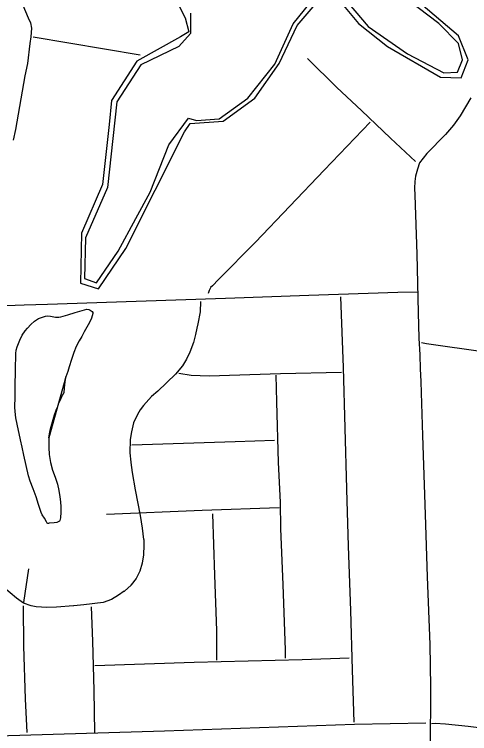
# Model space of a CAD drawing. Extents: x 1219626 to 1426462, y 456797 to 752399.
# Drawn here: x 1341192 to 1343320, y 513467 to 516832 of the extents above; entities that cross this region are included whole.
import ezdxf

# ---------------------------------------------------------------- set-up
doc = ezdxf.new("R2010")
doc.units = 0
for name, color, linetype in [('Cities Incorporated Area', 7, 'Continuous'), ('City Streets', 7, 'Continuous'), ('County Routes Highway Center Lines', 7, 'Continuous'), ('Islands Coastal', 7, 'Continuous'), ('Lakes and Ponds', 7, 'Continuous'), ('Narrow River Creek and Branch and Slough', 7, 'Continuous')]:
    doc.layers.add(name, color=color, linetype=linetype)

msp = doc.modelspace()

# ---------------------------------------------------------------- linework, layer by layer
at = {"layer": 'Cities Incorporated Area'}
for points in [[(1341887.5, 517018.3), (1341991.2, 516815.2), (1342007.5, 516750.7), (1341969.3, 516727.2), (1341764.1, 516612.7), (1341646.6, 516429.3), (1341634.8, 516316.2), (1341604.1, 516035.4), (1341506.4, 515807.6), (1341501.2, 515573.5), (1341585.3, 515547.3), (1341712.4, 515736.8), (1341986.8, 516282.3)], [(1341986.8, 516282.3), (1342013.4, 516320.6), (1342168, 516331.9), (1342316.2, 516439.8), (1342430.5, 516602.6), (1342514.3, 516779.9), (1342636.1, 516922.8)], [(1342714.7, 516892), (1342801.6, 516789.3), (1342936.3, 516681.4), (1343184.7, 516537.6), (1343280.5, 516535.4), (1343314.1, 516618.3), (1343268.7, 516731.7), (1343072.1, 516900.2)]]:
    msp.add_lwpolyline(points, dxfattribs=at)
at = {"layer": 'City Streets'}
for p, q in [((1341279.7, 516727.2), (1341780.6, 516643)), ((1342699.1, 516489.8), (1342562.3, 516624.7)), ((1342814.2, 516382.5), (1342699.2, 516489.8)), ((1342950.1, 516252.4), (1342814.2, 516382.5)), ((1342854.8, 516328.1), (1342640.7, 516102.3)), ((1343067.5, 516144.1), (1342950.1, 516252.4)), ((1342640.7, 516102.3), (1342319.7, 515766.8)), ((1342319.6, 515766.8), (1342145.6, 515590.8)), ((1342118.5, 515562.3), (1342109.5, 515553.2)), ((1342145.6, 515590.8), (1342118.5, 515562.3)), ((1342103.1, 515539.6), (1342097.3, 515525.6)), ((1342109.3, 515552.9), (1342103.1, 515539.6)), ((1342730.1, 515179.9), (1342718, 515509.6)), ((1342062.9, 515488.3), (1342061, 515440.1)), ((1342061, 515439.9), (1342049.9, 515383.9)), ((1342044.6, 515363.6), (1342039.3, 515333.7)), ((1342049.9, 515383.9), (1342044.6, 515363.6)), ((1342039.2, 515333.6), (1342029.1, 515296.4)), ((1342029.1, 515296.4), (1342012.7, 515251.5)), ((1343118.7, 515290.4), (1343096.1, 515295.7)), ((1343393.4, 515251.7), (1343118.8, 515290.3)), ((1342012.6, 515251.4), (1341996.7, 515219.1)), ((1341996.7, 515219), (1341977.4, 515187.2)), ((1341977.3, 515187.1), (1341945.5, 515149)), ((1342436.6, 515151.8), (1342720.9, 515158.6)), ((1341945.4, 515148.9), (1341862.3, 515069.2)), ((1341961.4, 515152.8), (1342018.9, 515144.1)), ((1342019, 515144.1), (1342103, 515140.2)), ((1342103.1, 515140.2), (1342436.6, 515151.8)), ((1341862.3, 515069.2), (1341833.3, 515043.6)), ((1341833.3, 515043.5), (1341796.1, 515002)), ((1341796.1, 515001.9), (1341780.2, 514981.7)), ((1341767.5, 514959.9), (1341749.7, 514920.4)), ((1341780.1, 514981.6), (1341767.6, 514960)), ((1341749.6, 514920.2), (1341739, 514878.3)), ((1341739, 514878.2), (1341733.2, 514843)), ((1341733.2, 514842.8), (1341732.3, 514780.1)), ((1341741.9, 514818.7), (1342223.9, 514833.7)), ((1342223.9, 514833.7), (1342408.1, 514840.5)), ((1341732.3, 514780), (1341736.1, 514736.1)), ((1341736.1, 514736), (1341742.9, 514689.2)), ((1342426, 514735.6), (1342434.7, 514550)), ((1341742.9, 514689.2), (1341756.9, 514608)), ((1341756.9, 514608), (1341780.1, 514487.1)), ((1342754.8, 514343.5), (1342745.6, 514611.3)), ((1342434.7, 514549.9), (1342435.7, 514425.2)), ((1342429.9, 514523.8), (1342070.2, 514510.3)), ((1342070.2, 514510.3), (1341622.5, 514491.9)), ((1341780.1, 514487.1), (1341789.8, 514428.6)), ((1342128.7, 514208.6), (1342119.5, 514495.8)), ((1341789.8, 514428.6), (1341796.5, 514375)), ((1342435.7, 514425.2), (1342447.3, 514165.1)), ((1341796.6, 514348.8), (1341795.1, 514303.5)), ((1341796.6, 514374.9), (1341796.6, 514348.8)), ((1342764.4, 514043.3), (1342754.8, 514343.5)), ((1341795.1, 514303.3), (1341788.8, 514263.8)), ((1341788.8, 514263.7), (1341778.2, 514226.6)), ((1341236.7, 514081), (1341259.4, 514237.2)), ((1341778.1, 514226.4), (1341761.3, 514193.2)), ((1341202.4, 514100.8), (1341102.8, 514183.5)), ((1341761.2, 514193.1), (1341738.6, 514162.3)), ((1342138.8, 513950), (1342128.7, 514208.6)), ((1341738.5, 514162.2), (1341706.2, 514132.8)), ((1342447.3, 514165.1), (1342458.4, 513857.2)), ((1341235.2, 514077.7), (1341202.4, 514100.8)), ((1341606.5, 514080.5), (1341516.6, 514069.4)), ((1341646.6, 514094), (1341606.7, 514080.6)), ((1341233.3, 514065), (1341234.8, 513876.5)), ((1341270, 514064.6), (1341235.4, 514077.6)), ((1341293.3, 514060.7), (1341270.2, 514064.5)), ((1341319.4, 514057.8), (1341293.3, 514060.7)), ((1341342.6, 514056.8), (1341319.4, 514057.8)), ((1341389, 514057.8), (1341342.6, 514056.8)), ((1341469.2, 514064.6), (1341389, 514057.8)), ((1341516.6, 514069.4), (1341469.3, 514064.6)), ((1341558.7, 513899.2), (1341551.9, 514060.7)), ((1342772.6, 513765.8), (1342764.4, 514043.3)), ((1342137.9, 513810.3), (1342138.8, 513950)), ((1341234.8, 513876.5), (1341242, 513630.4)), ((1341565.5, 513668.6), (1341558.7, 513899.2)), ((1342458.4, 513857.1), (1342457.4, 513820.4)), ((1342032, 513801.1), (1342537.2, 513813.7)), ((1342537.2, 513813.7), (1342757.2, 513821.4)), ((1341568.8, 513786.1), (1342032, 513801.1)), ((1342781.3, 513521.2), (1342772.6, 513765.8)), ((1341567.9, 513471.9), (1341565.5, 513668.6)), ((1341242, 513630.4), (1341250.3, 513471.9)), ((1341894.7, 513479.6), (1342782.3, 513510.5)), ((1342782.3, 513510.5), (1343114.9, 513517.3)), ((1340964.5, 513452.5), (1341894.7, 513479.6))]:
    msp.add_line(p, q, dxfattribs=at)
for points in [[(1342745.6, 514611.4), (1342737.8, 514896.1), (1342730.1, 515179.9)], [(1342414.9, 515144.6), (1342418.3, 515018.4), (1342426, 514735.6)], [(1341706.1, 514132.7), (1341678.6, 514114.8), (1341646.8, 514094.1)]]:
    msp.add_lwpolyline(points, dxfattribs=at)
for centre, start, end in [((1342699.8, 516490.5), 225.4078, 226.9921), ((1342813.5, 516381.7), 46.2499, 46.9921), ((1342950.7, 516253.1), 226.2499, 227.3298), ((1342639.9, 516103), 316.2655, 316.5107), ((1342318.9, 515767.5), 315.3165, 316.2655), ((1342117.8, 515563), 315, 316.4943), ((1342146.3, 515590.1), 135.3165, 136.4943), ((1342104, 515539.2), 155.0952, 157.5206), ((1342110.2, 515552.5), 135, 155.0952), ((1342060, 515440.1), 348.7851, 357.7094), ((1342045.5, 515363.4), 165.3236, 169.9393), ((1342048.9, 515384.1), 345.3236, 348.7851), ((1342038.3, 515333.8), 344.7449, 349.9393), ((1342028.1, 515296.7), 339.918, 344.7449), ((1343119, 515291.3), 256.8274, 261.9829), ((1342011.7, 515251.8), 333.778, 339.918), ((1341995.8, 515219.5), 328.7816, 333.778), ((1341976.5, 515187.7), 320.1232, 328.7816), ((1342729.1, 515179.9), 1.5613, 2.0993), ((1341944.7, 515149.6), 313.8101, 320.1232), ((1342019, 515145.1), 261.3986, 267.3676), ((1342103.1, 515141.2), 267.3676, 271.9921), ((1342436.7, 515150.8), 91.3639, 91.9921), ((1341861.6, 515069.9), 311.4552, 313.8101), ((1341834, 515042.8), 131.4552, 138.1604), ((1341796.8, 515001.3), 138.1604, 141.8428), ((1341768.4, 514959.5), 149.9816, 155.7142), ((1341780.9, 514981.1), 141.8428, 149.9816), ((1341750.6, 514919.9), 155.7142, 165.8089), ((1341740, 514878), 165.8089, 170.665), ((1341734.2, 514842.8), 170.665, 179.1186), ((1342223.9, 514834.7), 271.7809, 272.1044), ((1341733.3, 514780.1), 179.1186, 185.0241), ((1341737.1, 514736.2), 185.0241, 188.2128), ((1342427, 514735.6), 181.5667, 182.6838), ((1341743.9, 514689.3), 188.2128, 189.7938), ((1341757.9, 514608.1), 189.7938, 190.8685), ((1342746.6, 514611.4), 181.556, 181.9642), ((1342433.7, 514549.9), 0.4441, 2.6838), ((1341779.1, 514486.9), 9.3855, 10.8685), ((1342070.2, 514509.3), 92.1553, 92.3499), ((1341788.8, 514428.5), 7.1885, 9.3855), ((1342436.7, 514425.2), 180.4441, 182.5543), ((1341795.6, 514374.9), 0, 7.1885), ((1341795.6, 514348.8), 358.172, 0), ((1342753.8, 514343.5), 1.8446, 1.9642), ((1341794.1, 514303.5), 350.9915, 358.172), ((1341787.8, 514264), 344.0546, 350.9915), ((1341777.2, 514226.9), 333.1038, 344.0546), ((1341760.4, 514193.7), 323.7074, 333.1038), ((1342129.7, 514208.7), 181.8321, 182.2478), ((1341737.8, 514162.9), 312.3162, 323.7074), ((1342446.3, 514165.1), 2.0679, 2.5543), ((1341705.5, 514133.5), 302.9885, 312.3162), ((1341203, 514101.6), 230.304, 234.7824), ((1341606.3, 514081.5), 277.0492, 288.6418), ((1341646.2, 514095), 288.6418, 303.0849), ((1341235.7, 514078.5), 234.7824, 249.444), ((1341270.3, 514065.5), 249.444, 260.5377), ((1341293.4, 514061.7), 260.5377, 263.6598), ((1341319.5, 514058.8), 263.6598, 267.6141), ((1341342.6, 514057.8), 267.6141, 271.1935), ((1341389, 514058.8), 271.1935, 274.8208), ((1341469.2, 514065.6), 274.8208, 275.8263), ((1341516.5, 514070.4), 275.8263, 277.0492), ((1342763.4, 514043.3), 1.6964, 1.8446), ((1342137.8, 513950), 359.6035, 2.2478), ((1341235.8, 513876.5), 180.4407, 181.688), ((1341557.7, 513899.2), 1.6812, 2.4002), ((1342457.4, 513857.2), 358.4926, 2.0679), ((1342537.2, 513814.7), 271.4252, 272.014), ((1342032, 513800.1), 91.4252, 91.8534), ((1342773.6, 513765.8), 181.6964, 182.0373), ((1341564.5, 513668.6), 0.7038, 1.6812), ((1341243, 513630.5), 181.688, 182.9669), ((1342782.3, 513509.5), 91.1657, 91.9964), ((1341894.7, 513480.6), 271.6672, 271.9964)]:
    msp.add_arc(centre, 1, start, end, dxfattribs=at)
at = {"layer": 'County Routes Highway Center Lines'}
for p, q in [((1341232, 516875.2), (1341256.2, 516816)), ((1341256.2, 516816), (1341267.4, 516791.8)), ((1341267.4, 516791.8), (1341271.8, 516766.5)), ((1341271.8, 516766.5), (1341268.8, 516726.3)), ((1341268.8, 516726.3), (1341265, 516694.7)), ((1341265, 516694.7), (1341252.8, 516602.1)), ((1341252.8, 516602.1), (1341241.7, 516544.8)), ((1341241.7, 516544.8), (1341196.6, 516293.1)), ((1343326.5, 516442), (1343276, 516356.6)), ((1343276, 516356.6), (1343245, 516313.4)), ((1343245, 516313.4), (1343207.1, 516269.8)), ((1341196.6, 516293.1), (1341186.4, 516243.1)), ((1343207.1, 516269.8), (1343120.8, 516181.5)), ((1343120.8, 516181.5), (1343086.4, 516137.8)), ((1343086.4, 516137.8), (1343076.2, 516107.7)), ((1343076.2, 516107.7), (1343066.9, 516074.8)), ((1343066.9, 516074.8), (1343063.6, 516050.5)), ((1343063.6, 516050.5), (1343063.1, 516018.5)), ((1343063.1, 516018.5), (1343064, 515985.5)), ((1343064, 515985.5), (1343073.3, 515709.9)), ((1343073.3, 515709.9), (1343079.6, 515436.3)), ((1342568.5, 515517.8), (1342984.7, 515531.4)), ((1342984.7, 515531.4), (1343076.4, 515533.4)), ((1341762.2, 515490.7), (1342178.9, 515504.2)), ((1342178.9, 515504.2), (1342568.5, 515517.8)), ((1341047.1, 515465.4), (1341237.8, 515472.2)), ((1341237.8, 515472.2), (1341346.9, 515476.1)), ((1341346.9, 515476.1), (1341762.2, 515490.7)), ((1343079.6, 515436.3), (1343083.4, 515316.5)), ((1343083.4, 515316.5), (1343087.3, 515238.4)), ((1343087.3, 515238.4), (1343089.3, 515173.9)), ((1343089.3, 515173.9), (1343091.7, 515113.7)), ((1343091.7, 515113.7), (1343093.6, 515061.3)), ((1343093.6, 515061.3), (1343099.9, 514861.5)), ((1343099.9, 514861.5), (1343113, 514492.3)), ((1343113, 514492.3), (1343122.3, 514200.2)), ((1343122.3, 514200.2), (1343134.4, 513883.9)), ((1343134.4, 513883.9), (1343137.8, 513686.5)), ((1343137.8, 513686.5), (1343136.3, 513296.9)), ((1343159.8, 513514), (1343142.4, 513513.5)), ((1343207.9, 513511.6), (1343159.8, 513514)), ((1343313.1, 513500.5), (1343207.9, 513511.6)), ((1343438.8, 513484.4), (1343313.1, 513500.5))]:
    msp.add_line(p, q, dxfattribs=at)
at = {"layer": 'Islands Coastal'}
for points in [[(1342014.8, 516837.1), (1342014.7, 516742.9), (1341961.2, 516682), (1341783.1, 516596), (1341671, 516422.3), (1341653, 516250.3), (1341627.8, 516022.3), (1341524.3, 515786.2), (1341520, 515595.9), (1341575.6, 515576.5), (1341677.1, 515724.4), (1341760.6, 515876.8), (1341827.5, 515999.5), (1341914.7, 516222), (1342005.6, 516346.1), (1342043.4, 516335.2), (1342149.7, 516342.7), (1342284, 516439.8), (1342409.8, 516599.2), (1342496.2, 516787.6), (1342628.1, 516952.8)], [(1342721.5, 516922.5), (1342846.3, 516775.2), (1343029.5, 516646.6), (1343199.7, 516558.3), (1343263.8, 516560.8), (1343287.2, 516618.4), (1343268.9, 516695), (1343177, 516789.4), (1343035.3, 516897)]]:
    msp.add_lwpolyline(points, dxfattribs=at)
at = {"layer": 'Lakes and Ponds'}
msp.add_line((1341432, 515135.8), (1341353.6, 514850.8), dxfattribs=at)
for points in [[(1341228.5, 514807.7), (1341220.9, 514842), (1341204.8, 514915.2), (1341199.2, 514944.5), (1341195.7, 514974.2), (1341195, 514994), (1341195.5, 515042.2), (1341196.1, 515090.3), (1341197.1, 515167.6), (1341198.2, 515244.8), (1341200.1, 515261.1), (1341204.4, 515276.9), (1341217.5, 515308), (1341229.1, 515330.6), (1341242.7, 515351.4), (1341253.2, 515364.5), (1341269.3, 515381.5), (1341286.8, 515396.4), (1341305.5, 515408.2), (1341318.6, 515414.2), (1341337.2, 515420), (1341348.8, 515421.1), (1341360.7, 515419.9), (1341384.5, 515415.3), (1341400.1, 515414.5), (1341408.8, 515416.1), (1341442.3, 515426.3), (1341475.7, 515436.6), (1341498, 515443.4), (1341520.3, 515450.2), (1341530.3, 515452.1), (1341540.3, 515451.3), (1341547, 515448.7), (1341555.9, 515442.2), (1341559.2, 515437.1), (1341559.3, 515432), (1341552.4, 515411.2), (1341543.2, 515390.7), (1341531.1, 515368.1), (1341518.8, 515345.9), (1341506.8, 515325.5), (1341494.7, 515305), (1341481, 515278.1), (1341469.9, 515250.2), (1341459.1, 515216.6), (1341448.4, 515183.1), (1341444.9, 515172.2), (1341441.3, 515161.4), (1341436.6, 515148.6), (1341432, 515135.8)], [(1341353.6, 514850.8), (1341352.8, 514844.9), (1341352.5, 514838.9), (1341352.6, 514805.7), (1341355, 514772.5), (1341361.5, 514735.6), (1341371.1, 514699.4), (1341382.7, 514666.7), (1341393.6, 514633.9), (1341399.6, 514604.6), (1341404.4, 514575.1), (1341407.6, 514551.9), (1341410, 514528.6), (1341409.8, 514502.6), (1341407.2, 514476.6), (1341406.8, 514470.1), (1341405.3, 514464.1), (1341402.4, 514460.8), (1341396.6, 514457.3), (1341390.6, 514455.1), (1341378.4, 514453.2), (1341354, 514451.4), (1341351, 514450.3), (1341347.9, 514449.7), (1341345.7, 514451.2), (1341344.2, 514453.9), (1341342.4, 514458), (1341332.5, 514474.2), (1341322.3, 514490.2), (1341316.8, 514501.6), (1341305.3, 514538.2), (1341294.7, 514575), (1341280, 514611.7), (1341265.3, 514648.3), (1341257.9, 514673.4), (1341247.5, 514721.1), (1341237, 514768.9), (1341228.5, 514807.7)]]:
    msp.add_lwpolyline(points, dxfattribs=at)
at = {"layer": 'Narrow River Creek and Branch and Slough'}
msp.add_lwpolyline([(1341353.6, 514850.8), (1341356.2, 514868.9), (1341361.3, 514892.7), (1341367.1, 514914.5), (1341373.6, 514936.2), (1341380.4, 514958), (1341387.8, 514979.6), (1341391.2, 514988.4), (1341394.7, 514997.2), (1341399.1, 515010.2), (1341404.1, 515022.8), (1341410.8, 515036.5), (1341417.5, 515050.2), (1341421.5, 515056.9), (1341424.2, 515063.9), (1341428.3, 515100.3), (1341432.3, 515136.8)], dxfattribs=at)

doc.saveas('drawing.dxf')
